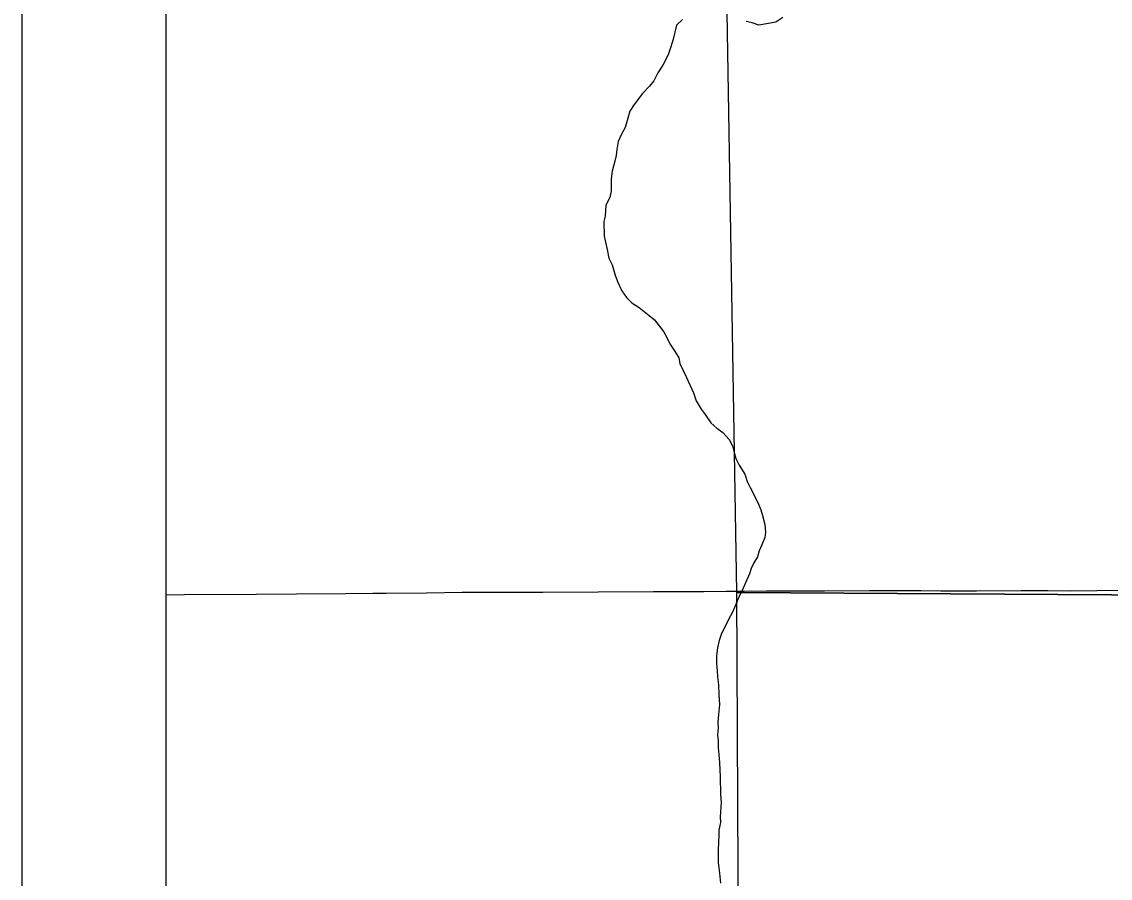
# Model space of a CAD drawing. Extents: x 0 to 34, y 0 to 22.
# Drawn here: x 17.758 to 18.513, y 12.409 to 13.003 of the extents above; entities that cross this region are included whole.
import ezdxf

# ---------------------------------------------------------------- set-up
doc = ezdxf.new("R2010")
doc.units = 0
for name, color, linetype in [('GM_X_County_Road', 7, 'Continuous'), ('GM_X_Minor_River', 7, 'Continuous'), ('GM_X_Section', 7, 'Continuous'), ('SH_Data', 7, 'Continuous')]:
    doc.layers.add(name, color=color, linetype=linetype)

msp = doc.modelspace()

# ---------------------------------------------------------------- linework, layer by layer
at = {"layer": 'GM_X_County_Road'}
for points in [[(17.85791, 12.606), (17.87084, 12.60616), (17.92052, 12.60635), (17.9485, 12.60661), (17.98269, 12.60698), (18.00134, 12.60717), (18.01066, 12.60719), (18.03859, 12.60745), (18.06344, 12.60778), (18.09447, 12.60785), (18.11925, 12.60782), (18.19599, 12.60817)], [(18.19599, 12.60817), (18.19998, 12.60818), (18.23099, 12.60838), (18.2465, 12.60851), (18.25892, 12.60858), (18.27446, 12.60864), (18.31477, 12.60875), (18.3458, 12.60902), (18.37684, 12.6089), (18.38173, 12.60888)], [(18.38173, 12.60888), (18.39542, 12.60885), (18.42015, 12.6088), (18.45111, 12.6089), (18.46969, 12.60889), (18.48513, 12.6088), (18.50368, 12.60891), (18.52833, 12.60919)]]:
    msp.add_lwpolyline(points, dxfattribs=at)
at = {"layer": 'GM_X_Minor_River'}
for points in [[(18.2162, 13.00505), (18.21206, 13.0012), (18.20954, 12.99053), (18.20771, 12.98481), (18.20625, 12.98061), (18.20254, 12.97334), (18.19918, 12.96798), (18.19621, 12.96262), (18.19322, 12.95878), (18.18834, 12.95378), (18.18274, 12.94611), (18.17975, 12.94151), (18.17829, 12.93655), (18.17648, 12.93007), (18.17387, 12.92548), (18.17166, 12.92051), (18.17059, 12.9148), (18.17026, 12.91062), (18.16917, 12.9068), (18.16736, 12.89994), (18.16667, 12.89462), (18.16678, 12.88626), (18.1657, 12.88169), (18.1631, 12.87633), (18.16244, 12.86873), (18.16173, 12.86492), (18.16186, 12.85466), (18.16268, 12.8505), (18.16388, 12.84558), (18.1651, 12.83951), (18.16744, 12.83499), (18.16944, 12.8278), (18.17102, 12.82326), (18.17414, 12.81684), (18.17725, 12.81233), (18.1811, 12.80858), (18.18609, 12.80523), (18.19301, 12.79962), (18.19685, 12.79663), (18.19994, 12.7925), (18.20303, 12.78874), (18.20499, 12.78497), (18.20733, 12.78006), (18.21121, 12.77441), (18.21354, 12.77026), (18.21435, 12.76648), (18.21905, 12.75666), (18.22375, 12.74609), (18.22572, 12.74042), (18.22922, 12.73477), (18.23193, 12.73101), (18.23581, 12.72536), (18.24004, 12.72162), (18.24426, 12.71863), (18.24851, 12.71375), (18.25085, 12.70923)], [(18.28578, 13.00636), (18.28088, 13.00326), (18.27443, 13.00203), (18.26911, 13.0012), (18.26453, 13.00266), (18.26033, 13.00374)], [(18.25085, 12.70923), (18.25205, 12.70468), (18.25324, 12.70052), (18.25558, 12.69599), (18.25947, 12.68959), (18.26106, 12.68467), (18.26301, 12.68052), (18.26847, 12.66996), (18.27044, 12.66504), (18.27163, 12.66088), (18.27323, 12.65483), (18.27368, 12.64951), (18.27335, 12.64571), (18.27113, 12.64074), (18.26929, 12.63654), (18.2682, 12.63235), (18.26559, 12.62813), (18.26374, 12.62431), (18.26265, 12.6205), (18.2608, 12.61629), (18.25821, 12.61056), (18.25525, 12.60444), (18.25341, 12.59986), (18.2512, 12.59451), (18.24785, 12.58839), (18.24304, 12.57845), (18.24157, 12.57425), (18.24049, 12.5693), (18.2398, 12.56397), (18.23988, 12.55827), (18.24032, 12.55334), (18.24038, 12.54916), (18.24121, 12.54348), (18.2413, 12.53664), (18.24177, 12.52981), (18.2411, 12.52296), (18.24079, 12.51764), (18.24084, 12.51346), (18.24052, 12.5089), (18.24095, 12.50473), (18.24102, 12.49979), (18.24146, 12.49524), (18.24191, 12.48955), (18.24198, 12.48423), (18.24242, 12.48006), (18.24258, 12.46752), (18.24303, 12.46221), (18.2427, 12.45841), (18.2424, 12.45195), (18.24245, 12.44815), (18.24138, 12.44282), (18.24143, 12.43864), (18.2411, 12.43484), (18.24081, 12.42837), (18.24091, 12.4204), (18.24134, 12.41661), (18.24177, 12.41281), (18.24262, 12.40599)]]:
    msp.add_lwpolyline(points, dxfattribs=at)
at = {"layer": 'GM_X_Section'}
for points in [[(19.25652, 13.61624), (19.25603, 12.60125), (18.25387, 12.6075), (18.23693, 13.62087)], [(18.25387, 12.6075), (19.25603, 12.60125), (19.26987, 11.59924), (18.25871, 11.59142)]]:
    msp.add_lwpolyline(points, close=True, dxfattribs=at)
at = {"layer": 'SH_Data'}
for p, q in [((17.75791, 16.07752), (17.75791, 9.07752)), ((17.85791, 15.97752), (17.85791, 9.17752))]:
    msp.add_line(p, q, dxfattribs=at)

doc.saveas('drawing.dxf')
